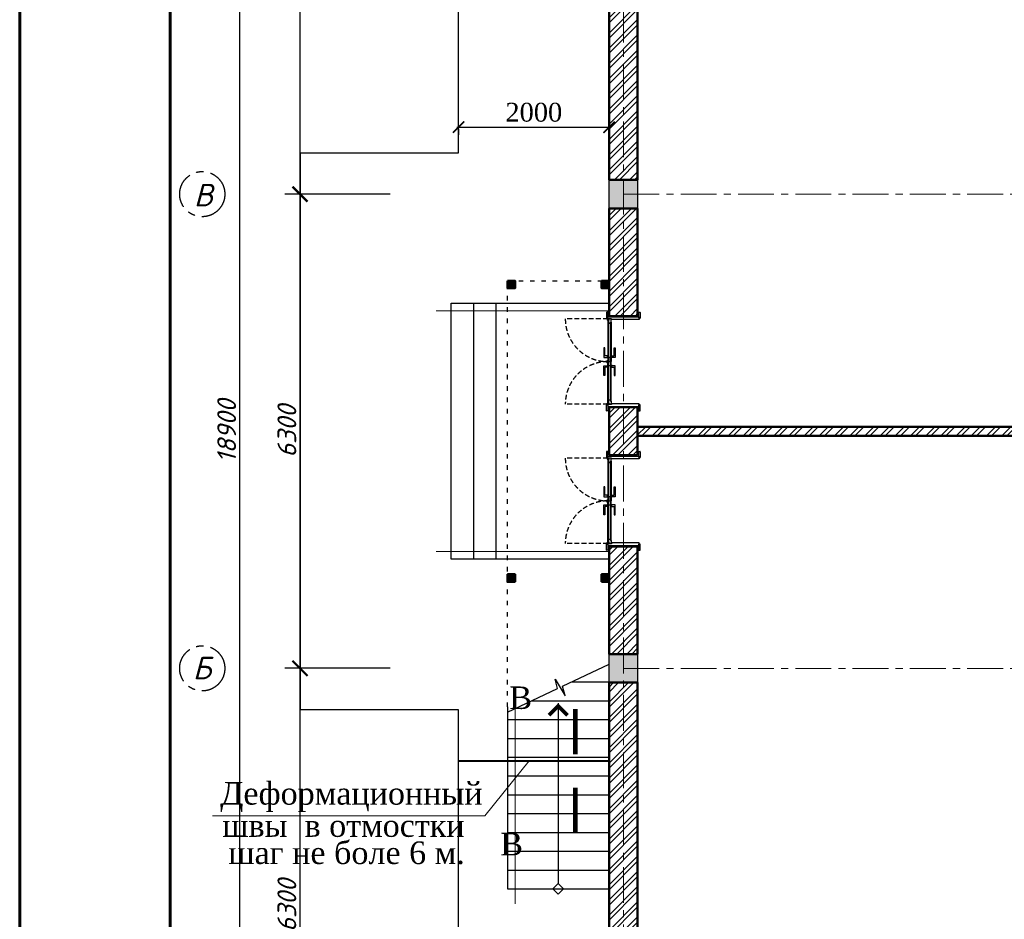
# Model space of a CAD drawing. Header units: millimetres. Extents: x 2063114 to 14983986, y -126020516 to 213791.
# Tile 328 of 656: x 2474665 to 2487753, y -1340312 to -1328361. Entities that reach past the tile are written whole.
import ezdxf
from ezdxf.enums import TextEntityAlignment as Align

# ---------------------------------------------------------------- set-up
doc = ezdxf.new("R2010")
doc.units = ezdxf.units.MM
for name, pattern in [('181022_4A$0$Three Roomed_3C$0$HIDDEN2', [4.7625, 3.175, -1.5875]), ('ACAD_ISO03W100', [30, 12, -18]), ('ACAD_ISO10W100', [18, 12, -3, 0, -3]), ('осевая', [50.8, 31.75, -6.35, 6.35, -6.35])]:
    doc.linetypes.add(name, pattern=pattern)
doc.layers.get('Defpoints').update_dxf_attribs({"color": 6, "lineweight": 35})
doc.layers.add('_print', color=6, linetype='Continuous', lineweight=60, plot=False)
for name, color, linetype, lineweight in [('Format', 7, 'Continuous', 35), ('сплошная_толстая', 7, 'Continuous', 50), ('Штриховка стен', 7, 'Continuous', 9)]:
    doc.layers.add(name, color=color, linetype=linetype, lineweight=lineweight)
for name, color, linetype in [('YQ_DIM', 3, 'Continuous'), ('двери и полы', 116, 'Continuous'), ('пунктир', 1, 'ACAD_ISO10W100'), ('Размеры', 28, 'Continuous')]:
    doc.layers.add(name, color=color, linetype=linetype)
doc.styles.add('GOST 2.304', font='isocpeur.ttf', dxfattribs={"oblique": 15})
doc.styles.add('Times New Roman', font='times.ttf')
doc.styles.add('WMF-Times New Roman0', font='times.ttf')
doc.linetypes.add('ограждение2', pattern='A,6.35,-2.54,[132,ltypeshp.shx,S=2.54,R=0,X=-2.54,Y=0],-2.54,25.4', length=36.83)
doc.dimstyles.new('Standard 2304', dxfattribs={"dimtxt": 250, "dimasz": 200, "dimexe": 200, "dimexo": 300, "dimgap": 50, "dimtad": 1, "dimdec": 0, "dimzin": 0, "dimdsep": 46, "dimtxsty": 'GOST 2.304', "dimblk": 'ARCHTICK', "dimcen": 10, "dimdle": 200, "dimclrd": 256, "dimclre": 256, "dimclrt": 256, "dimadec": 0, "dimazin": 0, "dimtfac": 1, "dimtdec": 0, "dimtofl": 0, "dimtmove": 0, "dimatfit": 3, "dimldrblk": 'ARCHTICK', "dimfxl": 1, "dimtolj": 1, "dimtzin": 0, "dimlwd": -1, "dimarcsym": 0})
doc.dimstyles.new('М 1-100', dxfattribs={"dimscale": 100, "dimtxt": 2.5, "dimasz": 1.5, "dimexe": 1, "dimexo": 2, "dimgap": 0.7, "dimtad": 1, "dimdec": 0, "dimdsep": 46, "dimtxsty": 'WMF-Times New Roman0', "dimblk": 'ARCHTICK', "dimcen": 3, "dimdle": 0.25, "dimclrd": 256, "dimclre": 256, "dimclrt": 256, "dimazin": 2, "dimtfac": 1, "dimtdec": 0, "dimtmove": 1, "dimatfit": 3, "dimldrblk": 'DOT', "dimfxl": 1, "dimtolj": 1, "dimtzin": 0, "dimlwd": -1, "dimlwe": -1, "dimarcsym": 0})

# ---------------------------------------------------------------- blocks, each defined once
blk = doc.blocks.new('_ArchTick')
at = {"color": 0, "linetype": 'ByBlock', "const_width": 0.15}
blk.add_lwpolyline([(-0.5, -0.5), (0.5, 0.5)], dxfattribs=at)
blk = doc.blocks.new('*D3182')
at = {"layer": 'Defpoints', "color": 0, "lineweight": 30, "ltscale": 150, "transparency": 16777216}
for p in [(2478391, -1336978), (2481989, -1336978), (2481989, -1343278)]:
    blk.add_point(p, dxfattribs=at)
at = {"layer": 'Размеры', "ltscale": 150, "transparency": 16777216}
blk.add_line((2478391, -1343478), (2478391, -1336778), dxfattribs=at)
at = {"layer": 'Размеры', "lineweight": -2, "ltscale": 150, "transparency": 16777216}
for p, q in [((2479591, -1336978), (2478191, -1336978)), ((2479591, -1343278), (2478191, -1343278))]:
    blk.add_line(p, q, dxfattribs=at)
at = {"layer": 'Размеры', "ltscale": 150, "transparency": 16777216, "xscale": 200, "yscale": 200, "zscale": 200}
for p, rotation in [((2478391, -1336978), 90), ((2478391, -1343278), 270)]:
    blk.add_blockref('_ArchTick', p, dxfattribs=dict(at, rotation=rotation))
at = {"layer": 'Размеры', "ltscale": 150, "transparency": 16777216, "insert": (2478216, -1340128), "char_height": 250, "attachment_point": 5, "rotation": 90, "style": 'GOST 2.304'}
blk.add_mtext('\\A1;6300', dxfattribs=at)
blk = doc.blocks.new('*D3183')
at = {"layer": 'Defpoints', "color": 0, "lineweight": 30, "ltscale": 150, "transparency": 16777216}
for p in [(2478391, -1330678), (2481989, -1330678), (2481989, -1336978)]:
    blk.add_point(p, dxfattribs=at)
at = {"layer": 'Размеры', "ltscale": 150, "transparency": 16777216}
blk.add_line((2478391, -1337178), (2478391, -1330478), dxfattribs=at)
at = {"layer": 'Размеры', "lineweight": -2, "ltscale": 150, "transparency": 16777216}
for p, q in [((2479591, -1330678), (2478191, -1330678)), ((2479591, -1336978), (2478191, -1336978))]:
    blk.add_line(p, q, dxfattribs=at)
at = {"layer": 'Размеры', "ltscale": 150, "transparency": 16777216, "xscale": 200, "yscale": 200, "zscale": 200}
for p, rotation in [((2478391, -1330678), 90), ((2478391, -1336978), 270)]:
    blk.add_blockref('_ArchTick', p, dxfattribs=dict(at, rotation=rotation))
at = {"layer": 'Размеры', "ltscale": 150, "transparency": 16777216, "insert": (2478216, -1333828), "char_height": 250, "attachment_point": 5, "rotation": 90, "style": 'GOST 2.304'}
blk.add_mtext('\\A1;6300', dxfattribs=at)
blk = doc.blocks.new('*D3184')
at = {"layer": 'Defpoints', "color": 0, "lineweight": 30, "ltscale": 150, "transparency": 16777216}
for p in [(2478391, -1324378), (2481989, -1324378), (2481989, -1330678)]:
    blk.add_point(p, dxfattribs=at)
at = {"layer": 'Размеры', "ltscale": 150, "transparency": 16777216}
blk.add_line((2478391, -1330878), (2478391, -1324178), dxfattribs=at)
at = {"layer": 'Размеры', "lineweight": -2, "ltscale": 150, "transparency": 16777216}
for p, q in [((2479591, -1324378), (2478191, -1324378)), ((2479591, -1330678), (2478191, -1330678))]:
    blk.add_line(p, q, dxfattribs=at)
at = {"layer": 'Размеры', "ltscale": 150, "transparency": 16777216, "xscale": 200, "yscale": 200, "zscale": 200}
for p, rotation in [((2478391, -1324378), 90), ((2478391, -1330678), 270)]:
    blk.add_blockref('_ArchTick', p, dxfattribs=dict(at, rotation=rotation))
at = {"layer": 'Размеры', "ltscale": 150, "transparency": 16777216, "insert": (2478216, -1327528), "char_height": 250, "attachment_point": 5, "rotation": 90, "style": 'GOST 2.304'}
blk.add_mtext('\\A1;6300', dxfattribs=at)
blk = doc.blocks.new('*D3185')
at = {"layer": 'Defpoints', "color": 0, "lineweight": 30, "ltscale": 150, "transparency": 16777216}
for p in [(2477591, -1324378), (2482689, -1324378), (2482689, -1343278)]:
    blk.add_point(p, dxfattribs=at)
at = {"layer": 'Размеры', "ltscale": 150, "transparency": 16777216}
blk.add_line((2477591, -1343478), (2477591, -1324178), dxfattribs=at)
at = {"layer": 'Размеры', "lineweight": -2, "ltscale": 150, "transparency": 16777216}
for p, q in [((2478791, -1324378), (2477391, -1324378)), ((2478791, -1343278), (2477391, -1343278))]:
    blk.add_line(p, q, dxfattribs=at)
at = {"layer": 'Размеры', "ltscale": 150, "transparency": 16777216, "xscale": 200, "yscale": 200, "zscale": 200}
for p, rotation in [((2477591, -1324378), 90), ((2477591, -1343278), 270)]:
    blk.add_blockref('_ArchTick', p, dxfattribs=dict(at, rotation=rotation))
at = {"layer": 'Размеры', "ltscale": 150, "transparency": 16777216, "insert": (2477416, -1333828), "char_height": 250, "attachment_point": 5, "rotation": 90, "style": 'GOST 2.304'}
blk.add_mtext('\\A1;18900', dxfattribs=at)
blk = doc.blocks.new('*U391')
h = blk.add_hatch(color=0)
h.set_gradient(color1=(28, 28, 28), color2=(33, 33, 33), one_color=1, tint=0.13, name='INVSPHERICAL')
h.paths.add_polyline_path([(2487396, 242438), (2487398, 242438), (2487398, 242437, -0.277339), (2487398, 242436, -0.249299), (2487392, 242436, -0.277339), (2487391, 242437), (2487391, 242441), (2487395, 242441), (2487395, 242439, 0.414214)])
h = blk.add_hatch(color=0)
h.set_gradient(color1=(28, 28, 28), color2=(33, 33, 33), one_color=1, tint=0.13, name='INVSPHERICAL')
h.paths.add_polyline_path([(2488524, 242438), (2488522, 242438), (2488522, 242437, 0.277339), (2488523, 242436, 0.249299), (2488528, 242436, 0.277339), (2488529, 242437), (2488529, 242441), (2488525, 242441), (2488525, 242439, -0.414214)])
at = {"color": 0, "ltscale": 150}
for p, q in [((2487305, 242803), (2487305, 242819)), ((2487385, 242803), (2487305, 242803)), ((2487307, 242821), (2487383, 242821)), ((2487365, 242803), (2487385, 242803)), ((2487365, 242393), (2487365, 242803)), ((2487385, 242819), (2487385, 242803)), ((2487385, 242803), (2487385, 242808)), ((2487385, 242808), (2487400, 242808)), ((2487401, 242807), (2487401, 242439)), ((2488519, 242807), (2488519, 242439)), ((2488535, 242808), (2488520, 242808)), ((2488535, 242819), (2488535, 242803)), ((2488535, 242803), (2488535, 242808)), ((2488535, 242803), (2488615, 242803)), ((2488555, 242803), (2488535, 242803)), ((2488613, 242821), (2488537, 242821)), ((2488555, 242393), (2488555, 242803)), ((2488615, 242803), (2488615, 242819)), ((2487355, 242788), (2487355, 242408)), ((2488565, 242788), (2488565, 242408)), ((2487395, 242441), (2487391, 242441)), ((2487391, 242441), (2487391, 242389)), ((2487395, 242439), (2487395, 242441)), ((2487400, 242438), (2487396, 242438)), ((2488520, 242438), (2488524, 242438)), ((2488525, 242439), (2488525, 242441)), ((2488525, 242441), (2488529, 242441)), ((2488529, 242441), (2488529, 242389)), ((2487305, 242393), (2487305, 242377)), ((2487385, 242393), (2487305, 242393)), ((2487307, 242375), (2487383, 242375)), ((2487385, 242393), (2487365, 242393)), ((2487385, 242377), (2487385, 242393)), ((2487385, 242388), (2487385, 242393)), ((2487390, 242388), (2487385, 242388)), ((2488530, 242388), (2488535, 242388)), ((2488535, 242377), (2488535, 242393)), ((2488535, 242393), (2488615, 242393)), ((2488535, 242388), (2488535, 242393)), ((2488535, 242393), (2488555, 242393)), ((2488613, 242375), (2488537, 242375)), ((2488615, 242393), (2488615, 242377))]:
    blk.add_line(p, q, dxfattribs=at)
at = {"color": 0}
for p, q in [((2487391, 242441), (2487391, 242437)), ((2487395, 242435), (2487394, 242435)), ((2487394, 242435), (2487395, 242435)), ((2487395, 242439), (2487395, 242441)), ((2487398, 242438), (2487396, 242438)), ((2487398, 242438), (2487398, 242437)), ((2488522, 242438), (2488522, 242437)), ((2488522, 242438), (2488524, 242438)), ((2488525, 242439), (2488525, 242441)), ((2488525, 242435), (2488526, 242435)), ((2488526, 242435), (2488525, 242435)), ((2488529, 242441), (2488529, 242437))]:
    blk.add_line(p, q, dxfattribs=at)
at = {"color": 0, "ltscale": 150}
for points in [[(2487409, 242403), (2487391, 242403), (2487391, 242392), (2487409, 242392)], [(2487434, 242399), (2487409, 242399), (2487409, 242392), (2487434, 242392)], [(2487434, 242435), (2487960, 242435), (2487960, 242429), (2487434, 242429)], [(2487960, 242399), (2487434, 242399), (2487434, 242392), (2487960, 242392)], [(2487905, 242440), (2487885, 242440), (2487885, 242475), (2487775, 242475), (2487775, 242490), (2487905, 242490)], [(2487915, 242440), (2487875, 242440), (2487875, 242435), (2487915, 242435)], [(2487960, 242429), (2487905, 242429), (2487905, 242399), (2487960, 242399)], [(2488486, 242435), (2487960, 242435), (2487960, 242429), (2488486, 242429)], [(2487960, 242429), (2488016, 242429), (2488016, 242399), (2487960, 242399)], [(2487960, 242399), (2488486, 242399), (2488486, 242392), (2487960, 242392)], [(2488005, 242440), (2488045, 242440), (2488045, 242435), (2488005, 242435)], [(2488015, 242440), (2488035, 242440), (2488035, 242475), (2488145, 242475), (2488145, 242490), (2488015, 242490)], [(2488486, 242399), (2488511, 242399), (2488511, 242392), (2488486, 242392)], [(2488511, 242403), (2488529, 242403), (2488529, 242392), (2488511, 242392)], [(2487905, 242387), (2487885, 242387), (2487885, 242352), (2487775, 242352), (2487775, 242337), (2487905, 242337)], [(2487915, 242387), (2487875, 242387), (2487875, 242392), (2487915, 242392)], [(2488005, 242387), (2488045, 242387), (2488045, 242392), (2488005, 242392)], [(2488015, 242387), (2488035, 242387), (2488035, 242352), (2488145, 242352), (2488145, 242337), (2488015, 242337)]]:
    blk.add_lwpolyline(points, close=True, dxfattribs=at)
for points in [[(2487450, 242429), (2487434, 242429), (2487434, 242435), (2487394, 242435), (2487394, 242403), (2487409, 242403), (2487409, 242399), (2487450, 242399), (2487450, 242429)], [(2488470, 242429), (2488486, 242429), (2488486, 242435), (2488526, 242435), (2488526, 242403), (2488511, 242403), (2488511, 242399), (2488470, 242399), (2488470, 242429)]]:
    blk.add_lwpolyline(points, dxfattribs=at)
for points in [[(2487409, 242392), (2487394, 242392), (2487394, 242389, 0.414214), (2487399, 242384), (2487404, 242384, 0.414214), (2487409, 242389), (2487409, 242392)], [(2488511, 242392), (2488526, 242392), (2488526, 242389, -0.414214), (2488521, 242384), (2488516, 242384, -0.414214), (2488511, 242389), (2488511, 242392)]]:
    blk.add_lwpolyline(points, format="xyb", dxfattribs=at)
at = {"color": 0, "linetype": '181022_4A$0$Three Roomed_3C$0$HIDDEN2', "ltscale": 20}
for points in [[(2487394, 242392), (2487394, 241826, 0.414214), (2487960, 242392)], [(2488526, 242392), (2488526, 241826, -0.414214), (2487960, 242392)]]:
    blk.add_lwpolyline(points, format="xyb", dxfattribs=at)
at = {"ltscale": 150}
blk.add_lwpolyline([(2487975, 242382), (2487950, 242382, -0.414214), (2487945, 242387), (2487945, 242392), (2487980, 242392), (2487980, 242387, -0.414214)], format="xyb", close=True, dxfattribs=at)
at = {"color": 0, "ltscale": 150}
for centre, radius, start, end in [((2487307, 242819), 2, 90, 180), ((2487383, 242819), 2, 360, 90), ((2487400, 242807), 1, 359.9439, 90), ((2488520, 242807), 1, 90, 180.0561), ((2488537, 242819), 2, 90, 180), ((2488613, 242819), 2, 360, 90), ((2487396, 242439), 1, 180, 270), ((2487400, 242439), 1, 270, 0), ((2488520, 242439), 1, 180, 270), ((2488524, 242439), 1, 270, 360), ((2487307, 242377), 2, 180, 270), ((2487383, 242377), 2, 270, 0), ((2487390, 242389), 1, 270, 0), ((2488530, 242389), 1, 180, 270), ((2488537, 242377), 2, 180, 270), ((2488613, 242377), 2, 270, 0)]:
    blk.add_arc(centre, radius, start, end, dxfattribs=at)
at = {"color": 0}
for centre, radius, start, end in [((2487392, 242437), 1, 180, 242.0031), ((2487395, 242441), 6.11, 242.0031, 297.9969), ((2487396, 242439), 1, 180, 270), ((2487397, 242437), 1, 297.9969, 0), ((2488523, 242437), 1, 180, 242.0031), ((2488525, 242441), 6.11, 242.0031, 297.9969), ((2488524, 242439), 1, 270, 0), ((2488528, 242437), 1, 297.9969, 0)]:
    blk.add_arc(centre, radius, start, end, dxfattribs=at)
blk = doc.blocks.new('*U392')
h = blk.add_hatch(color=0)
h.set_gradient(color1=(28, 28, 28), color2=(33, 33, 33), one_color=1, tint=0.13, name='INVSPHERICAL')
h.paths.add_polyline_path([(2487396, 242438), (2487398, 242438), (2487398, 242437, -0.277339), (2487398, 242436, -0.249299), (2487392, 242436, -0.277339), (2487391, 242437), (2487391, 242441), (2487395, 242441), (2487395, 242439, 0.414214)])
h = blk.add_hatch(color=0)
h.set_gradient(color1=(28, 28, 28), color2=(33, 33, 33), one_color=1, tint=0.13, name='INVSPHERICAL')
h.paths.add_polyline_path([(2488524, 242438), (2488522, 242438), (2488522, 242437, 0.277339), (2488523, 242436, 0.249299), (2488528, 242436, 0.277339), (2488529, 242437), (2488529, 242441), (2488525, 242441), (2488525, 242439, -0.414214)])
at = {"color": 0, "ltscale": 150}
for p, q in [((2487305, 242803), (2487305, 242819)), ((2487385, 242803), (2487305, 242803)), ((2487307, 242821), (2487383, 242821)), ((2487365, 242803), (2487385, 242803)), ((2487365, 242393), (2487365, 242803)), ((2487385, 242819), (2487385, 242803)), ((2487385, 242803), (2487385, 242808)), ((2487385, 242808), (2487400, 242808)), ((2487401, 242807), (2487401, 242439)), ((2488519, 242807), (2488519, 242439)), ((2488535, 242808), (2488520, 242808)), ((2488535, 242819), (2488535, 242803)), ((2488535, 242803), (2488535, 242808)), ((2488535, 242803), (2488615, 242803)), ((2488555, 242803), (2488535, 242803)), ((2488613, 242821), (2488537, 242821)), ((2488555, 242393), (2488555, 242803)), ((2488615, 242803), (2488615, 242819)), ((2487355, 242788), (2487355, 242408)), ((2488565, 242788), (2488565, 242408)), ((2487395, 242441), (2487391, 242441)), ((2487391, 242441), (2487391, 242389)), ((2487395, 242439), (2487395, 242441)), ((2487400, 242438), (2487396, 242438)), ((2488520, 242438), (2488524, 242438)), ((2488525, 242439), (2488525, 242441)), ((2488525, 242441), (2488529, 242441)), ((2488529, 242441), (2488529, 242389)), ((2487305, 242393), (2487305, 242377)), ((2487385, 242393), (2487305, 242393)), ((2487307, 242375), (2487383, 242375)), ((2487385, 242393), (2487365, 242393)), ((2487385, 242377), (2487385, 242393)), ((2487385, 242388), (2487385, 242393)), ((2487390, 242388), (2487385, 242388)), ((2488530, 242388), (2488535, 242388)), ((2488535, 242377), (2488535, 242393)), ((2488535, 242393), (2488615, 242393)), ((2488535, 242388), (2488535, 242393)), ((2488535, 242393), (2488555, 242393)), ((2488613, 242375), (2488537, 242375)), ((2488615, 242393), (2488615, 242377))]:
    blk.add_line(p, q, dxfattribs=at)
at = {"color": 0}
for p, q in [((2487391, 242441), (2487391, 242437)), ((2487395, 242435), (2487394, 242435)), ((2487394, 242435), (2487395, 242435)), ((2487395, 242439), (2487395, 242441)), ((2487398, 242438), (2487396, 242438)), ((2487398, 242438), (2487398, 242437)), ((2488522, 242438), (2488522, 242437)), ((2488522, 242438), (2488524, 242438)), ((2488525, 242439), (2488525, 242441)), ((2488525, 242435), (2488526, 242435)), ((2488526, 242435), (2488525, 242435)), ((2488529, 242441), (2488529, 242437))]:
    blk.add_line(p, q, dxfattribs=at)
at = {"color": 0, "ltscale": 150}
for points in [[(2487409, 242403), (2487391, 242403), (2487391, 242392), (2487409, 242392)], [(2487434, 242399), (2487409, 242399), (2487409, 242392), (2487434, 242392)], [(2487434, 242435), (2487960, 242435), (2487960, 242429), (2487434, 242429)], [(2487960, 242399), (2487434, 242399), (2487434, 242392), (2487960, 242392)], [(2487905, 242440), (2487885, 242440), (2487885, 242475), (2487775, 242475), (2487775, 242490), (2487905, 242490)], [(2487915, 242440), (2487875, 242440), (2487875, 242435), (2487915, 242435)], [(2487960, 242429), (2487905, 242429), (2487905, 242399), (2487960, 242399)], [(2488486, 242435), (2487960, 242435), (2487960, 242429), (2488486, 242429)], [(2487960, 242429), (2488016, 242429), (2488016, 242399), (2487960, 242399)], [(2487960, 242399), (2488486, 242399), (2488486, 242392), (2487960, 242392)], [(2488005, 242440), (2488045, 242440), (2488045, 242435), (2488005, 242435)], [(2488015, 242440), (2488035, 242440), (2488035, 242475), (2488145, 242475), (2488145, 242490), (2488015, 242490)], [(2488486, 242399), (2488511, 242399), (2488511, 242392), (2488486, 242392)], [(2488511, 242403), (2488529, 242403), (2488529, 242392), (2488511, 242392)], [(2487905, 242387), (2487885, 242387), (2487885, 242352), (2487775, 242352), (2487775, 242337), (2487905, 242337)], [(2487915, 242387), (2487875, 242387), (2487875, 242392), (2487915, 242392)], [(2488005, 242387), (2488045, 242387), (2488045, 242392), (2488005, 242392)], [(2488015, 242387), (2488035, 242387), (2488035, 242352), (2488145, 242352), (2488145, 242337), (2488015, 242337)]]:
    blk.add_lwpolyline(points, close=True, dxfattribs=at)
for points in [[(2487450, 242429), (2487434, 242429), (2487434, 242435), (2487394, 242435), (2487394, 242403), (2487409, 242403), (2487409, 242399), (2487450, 242399), (2487450, 242429)], [(2488470, 242429), (2488486, 242429), (2488486, 242435), (2488526, 242435), (2488526, 242403), (2488511, 242403), (2488511, 242399), (2488470, 242399), (2488470, 242429)]]:
    blk.add_lwpolyline(points, dxfattribs=at)
for points in [[(2487409, 242392), (2487394, 242392), (2487394, 242389, 0.414214), (2487399, 242384), (2487404, 242384, 0.414214), (2487409, 242389), (2487409, 242392)], [(2488511, 242392), (2488526, 242392), (2488526, 242389, -0.414214), (2488521, 242384), (2488516, 242384, -0.414214), (2488511, 242389), (2488511, 242392)]]:
    blk.add_lwpolyline(points, format="xyb", dxfattribs=at)
at = {"color": 0, "linetype": '181022_4A$0$Three Roomed_3C$0$HIDDEN2', "ltscale": 20}
for points in [[(2487394, 242392), (2487394, 241826, 0.414214), (2487960, 242392)], [(2488526, 242392), (2488526, 241826, -0.414214), (2487960, 242392)]]:
    blk.add_lwpolyline(points, format="xyb", dxfattribs=at)
at = {"ltscale": 150}
blk.add_lwpolyline([(2487975, 242382), (2487950, 242382, -0.414214), (2487945, 242387), (2487945, 242392), (2487980, 242392), (2487980, 242387, -0.414214)], format="xyb", close=True, dxfattribs=at)
at = {"color": 0, "ltscale": 150}
for centre, radius, start, end in [((2487307, 242819), 2, 90, 180), ((2487383, 242819), 2, 360, 90), ((2487400, 242807), 1, 359.9439, 90), ((2488520, 242807), 1, 90, 180.0561), ((2488537, 242819), 2, 90, 180), ((2488613, 242819), 2, 360, 90), ((2487396, 242439), 1, 180, 270), ((2487400, 242439), 1, 270, 0), ((2488520, 242439), 1, 180, 270), ((2488524, 242439), 1, 270, 360), ((2487307, 242377), 2, 180, 270), ((2487383, 242377), 2, 270, 0), ((2487390, 242389), 1, 270, 0), ((2488530, 242389), 1, 180, 270), ((2488537, 242377), 2, 180, 270), ((2488613, 242377), 2, 270, 0)]:
    blk.add_arc(centre, radius, start, end, dxfattribs=at)
at = {"color": 0}
for centre, radius, start, end in [((2487392, 242437), 1, 180, 242.0031), ((2487395, 242441), 6.11, 242.0031, 297.9969), ((2487396, 242439), 1, 180, 270), ((2487397, 242437), 1, 297.9969, 0), ((2488523, 242437), 1, 180, 242.0031), ((2488525, 242441), 6.11, 242.0031, 297.9969), ((2488524, 242439), 1, 270, 0), ((2488528, 242437), 1, 297.9969, 0)]:
    blk.add_arc(centre, radius, start, end, dxfattribs=at)
blk = doc.blocks.new('*D3209')
at = {"ltscale": 300, "transparency": 16777216}
for p, q in [((2480474, -1329789), (2482524, -1329789)), ((2480499, -1329813), (2480499, -1329889)), ((2482499, -1329813), (2482499, -1329889))]:
    blk.add_line(p, q, dxfattribs=at)
at = {"layer": 'Defpoints', "color": 0, "lineweight": 30, "ltscale": 300, "transparency": 16777216}
for p in [(2480499, -1329613), (2482499, -1329613), (2482499, -1329789)]:
    blk.add_point(p, dxfattribs=at)
at = {"ltscale": 300, "transparency": 16777216, "xscale": 150, "yscale": 150, "zscale": 150, "rotation": 180}
blk.add_blockref('_ArchTick', (2480499, -1329789), dxfattribs=at)
at = {"ltscale": 300, "transparency": 16777216, "xscale": 150, "yscale": 150, "zscale": 150}
blk.add_blockref('_ArchTick', (2482499, -1329789), dxfattribs=at)
at = {"ltscale": 300, "transparency": 16777216, "insert": (2481499, -1329592), "char_height": 250, "attachment_point": 5, "style": 'WMF-Times New Roman0'}
blk.add_mtext('\\A1;2000', dxfattribs=at)
blk = doc.blocks.new('_Dot')
at = {"color": 0, "linetype": 'ByBlock', "lineweight": -2}
blk.add_line((-0.5, 0), (-1, 0), dxfattribs=at)
at = {"color": 0, "linetype": 'ByBlock', "const_width": 0.5}
blk.add_lwpolyline([(-0.25, 0, 1), (0.25, 0, 1)], format="xyb", close=True, dxfattribs=at)
blk = doc.blocks.new('*U1590')
at = {"color": 0, "ltscale": 25}
blk.add_lwpolyline([(-59400, 42000), (0, 42000), (0, 0), (-59400, 0)], close=True, dxfattribs=at)
at = {"color": 0, "lineweight": 60, "ltscale": 25}
blk.add_lwpolyline([(-57400, 41500), (-500, 41500), (-500, 500), (-57400, 500)], close=True, dxfattribs=at)

msp = doc.modelspace()

# ---------------------------------------------------------------- hatches: boundary and pattern name
at = {"ltscale": 150, "transparency": 33554687}
h = msp.add_hatch(color=256, dxfattribs=at)
h.dxf.hatch_style = 1
h.paths.add_polyline_path([(2482879.37784, -1330488.1511), (2482499.37784, -1330488.1511), (2482499.37784, -1330868.1511), (2482879.37784, -1330868.1511)])
h = msp.add_hatch(color=256, dxfattribs=at)
h.dxf.hatch_style = 1
h.paths.add_polyline_path([(2481249.37784, -1331828.1511), (2481149.37784, -1331828.1511), (2481149.37784, -1331928.1511), (2481249.37784, -1331928.1511)])
h = msp.add_hatch(color=256, dxfattribs=at)
h.dxf.hatch_style = 1
h.paths.add_polyline_path([(2482499.37784, -1331828.1511), (2482399.37784, -1331828.1511), (2482399.37784, -1331928.1511), (2482499.37784, -1331928.1511)])
h = msp.add_hatch(color=256, dxfattribs=at)
h.dxf.hatch_style = 1
h.paths.add_polyline_path([(2481249.37784, -1335728.1511), (2481149.37784, -1335728.1511), (2481149.37784, -1335828.1511), (2481249.37784, -1335828.1511)])
h = msp.add_hatch(color=256, dxfattribs=at)
h.dxf.hatch_style = 1
h.paths.add_polyline_path([(2482499.37784, -1335728.1511), (2482399.37784, -1335728.1511), (2482399.37784, -1335828.1511), (2482499.37784, -1335828.1511)])
h = msp.add_hatch(color=256, dxfattribs=at)
h.dxf.hatch_style = 1
h.paths.add_polyline_path([(2482879.37784, -1336788.1511), (2482499.37784, -1336788.1511), (2482499.37784, -1337168.1511), (2482879.37784, -1337168.1511)])
at = {"layer": 'Штриховка стен', "lineweight": 9}
h = msp.add_hatch(dxfattribs=at)
h.set_pattern_fill('ANSI32', color=256, scale=15)
h.set_pattern_definition([(45, (3090183.79, -1477350.16), (-101.02788, 101.02788), []), (45, (3090251.14, -1477350.16), (-101.02788, 101.02788), [])])
h.paths.add_polyline_path([(2504829.37783, -1330488.1511), (2503479.37784, -1330488.1511), (2503479.37784, -1330868.1511), (2504829.37783, -1330868.1511)])
h.paths.add_polyline_path([(2507899.37784, -1330488.1511), (2505639.37784, -1330488.1511), (2505639.37784, -1330868.1511), (2507899.37784, -1330868.1511)])
h.paths.add_polyline_path([(2510599.37784, -1330488.1511), (2509109.37784, -1330488.1511), (2509109.37784, -1330868.1511), (2510599.37784, -1330868.1511)])
h.paths.add_polyline_path([(2493709.37784, -1330488.1511), (2491309.37784, -1330488.1511), (2491309.37784, -1330868.1511), (2493709.37784, -1330868.1511)])
h.paths.add_polyline_path([(2490599.37784, -1330488.1511), (2489179.37784, -1330488.1511), (2489179.37784, -1330868.1511), (2490599.37784, -1330868.1511)])
h.paths.add_polyline_path([(2488799.37784, -1330488.1511), (2488399.37784, -1330488.1511), (2488399.37784, -1330868.1511), (2488799.37784, -1330868.1511)])
h.paths.add_polyline_path([(2482879.37784, -1324568.1511), (2482499.37784, -1324568.1511), (2482499.37784, -1330488.1511), (2482879.37784, -1330488.1511)])
h.paths.add_polyline_path([(2482879.37784, -1330868.1511), (2482499.37784, -1330868.1511), (2482499.37784, -1332298.1511), (2482879.37784, -1332298.1511)])
h.paths.add_polyline_path([(2482879.37784, -1333508.1511), (2482499.37784, -1333508.1511), (2482499.37784, -1334148.15109), (2482879.37784, -1334148.15109)])
h.paths.add_polyline_path([(2482879.37784, -1335358.1511), (2482499.37784, -1335358.1511), (2482499.37784, -1336788.1511), (2482879.37784, -1336788.1511)])
h.paths.add_polyline_path([(2482879.37784, -1337168.1511), (2482499.37784, -1337168.1511), (2482499.37784, -1343088.1511), (2482879.37784, -1343088.1511)])
h.paths.add_polyline_path([(2483909.37784, -1343088.1511), (2482879.37784, -1343088.1511), (2482879.37784, -1343468.1511), (2483909.37784, -1343468.1511)])
h.paths.add_polyline_path([(2486479.37784, -1343088.1511), (2485319.37784, -1343088.1511), (2485319.37784, -1343468.1511), (2486479.37784, -1343468.1511)])
h.paths.add_polyline_path([(2488799.37784, -1343088.1511), (2487889.37784, -1343088.1511), (2487889.37784, -1343468.1511), (2488799.37784, -1343468.1511)])
h.paths.add_polyline_path([(2490089.37784, -1343088.1511), (2489179.37784, -1343088.1511), (2489179.37784, -1343468.1511), (2490089.37784, -1343468.1511)])
h.paths.add_polyline_path([(2492659.37784, -1343088.1511), (2491499.37784, -1343088.1511), (2491499.37784, -1343468.1511), (2492659.37784, -1343468.1511)])
h.paths.add_polyline_path([(2495099.37784, -1343088.1511), (2494069.37784, -1343088.1511), (2494069.37784, -1343468.1511), (2495099.37784, -1343468.1511)])
h.paths.add_polyline_path([(2495479.37784, -1337168.1511), (2495099.37784, -1337168.1511), (2495099.37784, -1343088.1511), (2495479.37784, -1343088.1511)])
h.paths.add_polyline_path([(2488799.37784, -1336788.1511), (2488399.37784, -1336788.1511), (2488399.37784, -1337168.1511), (2488799.37784, -1337168.1511)])
h.paths.add_polyline_path([(2490599.37784, -1336788.1511), (2489179.37784, -1336788.1511), (2489179.37784, -1337168.1511), (2490599.37784, -1337168.1511)])
h.paths.add_polyline_path([(2493709.37784, -1336788.1511), (2491309.37784, -1336788.1511), (2491309.37784, -1337168.1511), (2493709.37784, -1337168.1511)])
h.paths.add_polyline_path([(2495099.37784, -1336788.1511), (2494719.37784, -1336788.1511), (2494719.37784, -1337168.1511), (2495099.37784, -1337168.1511)])
h.paths.add_polyline_path([(2498499.37784, -1336788.1511), (2495479.37784, -1336788.1511), (2495479.37784, -1337168.1511), (2498499.37784, -1337168.1511)])
h.paths.add_polyline_path([(2500249.37783, -1336788.1511), (2498879.37784, -1336788.1511), (2498879.37784, -1337168.1511), (2500249.37783, -1337168.1511)])
h.paths.add_polyline_path([(2498499.37784, -1343088.1511), (2495479.37784, -1343088.1511), (2495479.37784, -1343468.1511), (2498499.37784, -1343468.1511)])
h.paths.add_polyline_path([(2503099.37784, -1336788.1511), (2501559.37784, -1336788.1511), (2501559.37784, -1337168.1511), (2503099.37784, -1337168.1511)])
h.paths.add_polyline_path([(2504669.37784, -1343088.1511), (2503479.37784, -1343088.1511), (2503479.37784, -1343468.1511), (2504669.37784, -1343468.1511)])
h.paths.add_polyline_path([(2508029.37784, -1343088.1511), (2506079.37784, -1343088.1511), (2506079.37784, -1343468.1511), (2508029.37784, -1343468.1511)])
h.paths.add_polyline_path([(2510599.37784, -1343088.1511), (2509439.37784, -1343088.1511), (2509439.37784, -1343468.1511), (2510599.37784, -1343468.1511)])
h.paths.add_polyline_path([(2510979.37784, -1337168.1511), (2510599.37784, -1337168.1511), (2510599.37784, -1343088.1511), (2510979.37784, -1343088.1511)])
h.paths.add_polyline_path([(2510979.37784, -1336408.1511), (2510599.37784, -1336408.1511), (2510599.37784, -1336788.1511), (2510979.37784, -1336788.1511)])
h.paths.add_polyline_path([(2510979.37784, -1333668.1511), (2510599.37784, -1333668.1511), (2510599.37784, -1335198.15109), (2510979.37784, -1335198.15109)])
h.paths.add_polyline_path([(2510979.37784, -1330868.1511), (2510599.37784, -1330868.1511), (2510599.37784, -1332258.1511), (2510979.37784, -1332258.1511)])
h.paths.add_polyline_path([(2510979.37784, -1329928.1511), (2510599.37784, -1329928.1511), (2510599.37784, -1330488.1511), (2510979.37784, -1330488.1511)])
h.paths.add_polyline_path([(2510979.37784, -1324571.30998), (2510599.37784, -1324571.30998), (2510599.37784, -1328718.1511), (2510979.37784, -1328718.1511)])
h.paths.add_polyline_path([(2504669.37784, -1324188.1511), (2503479.37784, -1324188.1511), (2503479.37784, -1324568.1511), (2504669.37784, -1324568.1511)])
h.paths.add_polyline_path([(2503099.37784, -1324188.1511), (2502579.37784, -1324188.1511), (2502579.37784, -1324568.1511), (2503099.37784, -1324568.1511)])
h.paths.add_polyline_path([(2503479.37784, -1324568.1511), (2503099.37784, -1324568.1511), (2503099.37784, -1330488.1511), (2503479.37784, -1330488.1511)])
h.paths.add_polyline_path([(2503099.37784, -1330488.1511), (2500639.37784, -1330488.1511), (2500639.37784, -1330868.1511), (2503099.37784, -1330868.1511)])
h.paths.add_polyline_path([(2499139.37784, -1330488.1511), (2495479.37784, -1330488.1511), (2495479.37784, -1330868.1511), (2499139.37784, -1330868.1511)])
h.paths.add_polyline_path([(2495099.37784, -1330488.1511), (2494719.37784, -1330488.1511), (2494719.37784, -1330868.1511), (2495099.37784, -1330868.1511)])
h.paths.add_polyline_path([(2500899.37784, -1324568.1511), (2500649.37784, -1324568.1511), (2500649.37784, -1328788.1511), (2503099.37784, -1328788.1511), (2503099.37784, -1328538.1511), (2500899.37784, -1328538.1511)])
h.paths.add_polyline_path([(2495479.37784, -1324568.1511), (2495099.37784, -1324568.1511), (2495099.37784, -1330488.1511), (2495479.37784, -1330488.1511)])
h.paths.add_polyline_path([(2501669.37783, -1324188.1511), (2500179.37784, -1324188.1511), (2500179.37784, -1324568.1511), (2501669.37783, -1324568.1511)])
h.paths.add_polyline_path([(2498969.37784, -1324188.1511), (2498199.37784, -1324188.1511), (2498199.37784, -1324568.1511), (2498969.37784, -1324568.1511)])
h.paths.add_polyline_path([(2496789.37784, -1324188.1511), (2495479.37784, -1324188.1511), (2495479.37784, -1324568.1511), (2496789.37784, -1324568.1511)])
h.paths.add_polyline_path([(2495099.37784, -1324188.1511), (2494069.37784, -1324188.1511), (2494069.37784, -1324568.1511), (2495099.37784, -1324568.1511)])
h.paths.add_polyline_path([(2492659.37784, -1324188.1511), (2491499.37784, -1324188.1511), (2491499.37784, -1324568.1511), (2492659.37784, -1324568.1511)])
h.paths.add_polyline_path([(2490089.37784, -1324188.1511), (2489179.37784, -1324188.1511), (2489179.37784, -1324568.1511), (2490089.37784, -1324568.1511)])
h.paths.add_polyline_path([(2488799.37784, -1324188.1511), (2487889.37784, -1324188.1511), (2487889.37784, -1324568.1511), (2488799.37784, -1324568.1511)])
h.paths.add_polyline_path([(2486479.37784, -1324188.1511), (2485319.37784, -1324188.1511), (2485319.37784, -1324568.1511), (2486479.37784, -1324568.1511)])
h.paths.add_polyline_path([(2483909.37784, -1324188.1511), (2482879.37784, -1324188.1511), (2482879.37784, -1324568.1511), (2483909.37784, -1324568.1511)])
h.paths.add_polyline_path([(2509439.37784, -1324188.1511), (2509439.37784, -1324568.1511), (2510599.37784, -1324568.1511), (2510599.37784, -1324188.1511)])
h.paths.add_polyline_path([(2508029.37784, -1324568.1511), (2508029.37784, -1324188.1511), (2506079.37784, -1324188.1511), (2506079.37784, -1324568.1511)])
h.paths.add_polyline_path([(2503099.37784, -1338120.33212), (2503239.37784, -1338120.33212), (2503239.37784, -1339020.33212), (2503099.37784, -1339020.33212), (2503099.37784, -1343088.1511), (2503479.37784, -1343088.1511), (2503479.37784, -1337168.1511), (2503099.37784, -1337168.1511)])
h = msp.add_hatch(dxfattribs=at)
h.set_pattern_fill('ANSI32', color=256, scale=15)
h.set_pattern_definition([(45, (794916.72, -1548449.78), (-101.027881, 101.027881), []), (45, (794984.07, -1548449.78), (-101.027881, 101.027881), [])])
h.paths.add_polyline_path([(2498899.37784, -1333768.1511), (2493239.37784, -1333768.1511), (2493239.37784, -1330868.1511), (2493119.37784, -1330868.1511), (2493119.37784, -1333768.1511), (2488519.37784, -1333768.1511), (2488519.37784, -1330868.1511), (2488399.37784, -1330868.1511), (2488399.37784, -1333768.1511), (2482879.37784, -1333768.1511), (2482879.37784, -1333888.1511), (2488399.37784, -1333888.1511), (2488399.37784, -1336788.1511), (2488519.37784, -1336788.1511), (2488519.37784, -1333888.1511), (2493119.37784, -1333888.1511), (2493119.37784, -1336788.1511), (2493239.37784, -1336788.1511), (2493239.37784, -1333888.1511), (2498899.37784, -1333888.1511)])
h.paths.add_polyline_path([(2498099.37784, -1329958.1511), (2497979.37784, -1329958.1511), (2497979.37784, -1330488.1511), (2498099.37784, -1330488.1511)])
h.paths.add_polyline_path([(2500649.37784, -1328668.1511), (2495479.37784, -1328668.1511), (2495479.37784, -1328788.1511), (2497979.37784, -1328788.1511), (2497979.37784, -1329048.15109), (2498099.37784, -1329048.15109), (2498099.37784, -1328788.1511), (2500649.37784, -1328788.1511)])
h.paths.add_polyline_path([(2501299.37784, -1328788.1511), (2501179.37784, -1328788.1511), (2501179.37784, -1329048.15109), (2501299.37784, -1329048.15109)])
h.paths.add_polyline_path([(2501299.37784, -1329958.1511), (2501179.37784, -1329958.1511), (2501179.37784, -1330488.1511), (2501299.37784, -1330488.1511)])
h.paths.add_polyline_path([(2498619.37784, -1341088.1511), (2498499.37784, -1341088.1511), (2498499.37784, -1343088.1511), (2498619.37784, -1343088.1511)])

# ---------------------------------------------------------------- linework, layer by layer
at = {"ltscale": 150}
for p, q in [((2480399.37784, -1332128.15353), (2482499.37784, -1332128.15353)), ((2480399.37784, -1335528.15353), (2480399.37784, -1332128.15353)), ((2480699.37784, -1335528.15353), (2480699.37784, -1332128.15353)), ((2480999.37784, -1335528.15353), (2480999.37784, -1332128.15353)), ((2482499.37784, -1335528.15353), (2480399.37784, -1335528.15353)), ((2482002.0203, -1337158.1511), (2482499.37784, -1337158.1511)), ((2481474.10529, -1337408.1511), (2482499.37784, -1337408.1511)), ((2481824.38283, -1337441.08859), (2481824.3804, -1339837.4403)), ((2481149.37784, -1337658.1511), (2482499.37784, -1337658.1511)), ((2481149.37784, -1337908.1511), (2482499.37784, -1337908.1511)), ((2481149.37784, -1338158.1511), (2482499.37784, -1338158.1511)), ((2481149.37784, -1338408.1511), (2482499.37784, -1338408.1511)), ((2481149.37784, -1338658.1511), (2482499.37784, -1338658.1511)), ((2481149.37784, -1338908.1511), (2482499.37784, -1338908.1511)), ((2481149.37784, -1339158.1511), (2482499.37784, -1339158.1511)), ((2481149.37784, -1339408.1511), (2482499.37784, -1339408.1511)), ((2481149.37784, -1339658.1511), (2482499.37784, -1339658.1511)), ((2481149.37784, -1339908.1511), (2482499.37784, -1339908.1511))]:
    msp.add_line(p, q, dxfattribs=at)
at = {"linetype": 'ограждение2', "lineweight": 5, "ltscale": 15}
for p, q in [((2482499.37784, -1332228.15353), (2480199.37784, -1332228.15353)), ((2482499.37784, -1335428.15353), (2480199.37784, -1335428.15353))]:
    msp.add_line(p, q, dxfattribs=at)
at = {"ltscale": 150}
for points in [[(2482499.37784, -1330488.1511), (2482879.37784, -1330488.1511), (2482879.37784, -1330868.1511), (2482499.37784, -1330868.1511)], [(2482499.37784, -1336788.1511), (2482879.37784, -1336788.1511), (2482879.37784, -1337168.1511), (2482499.37784, -1337168.1511)], [(2481895.09117, -1339908.15089), (2481824.38049, -1339978.86156), (2481753.66981, -1339908.15089), (2481824.38049, -1339837.44021)]]:
    msp.add_lwpolyline(points, close=True, dxfattribs=at)
at = {"linetype": 'ACAD_ISO03W100', "ltscale": 5}
msp.add_lwpolyline([(2481149.37784, -1337490.89521), (2481149.37784, -1331828.1511), (2482499.37784, -1331828.1511)], dxfattribs=at)
at = {"ltscale": 150}
for points in [[(2481149.37784, -1337561.92937), (2481814.22757, -1337247.08243), (2481781.75335, -1337120.09609), (2481914.48535, -1337341.9691), (2481882.01113, -1337214.98277), (2482499.37784, -1336922.62193)], [(2481149.37784, -1337490.89521), (2481149.37784, -1339908.1511)]]:
    msp.add_lwpolyline(points, dxfattribs=at)
at = {"linetype": 'ByBlock'}
for points in [[(2482051.51379, -1338119.35205, 60, 60, 0), (2482051.51379, -1337519.35205, 60, 60, 0), (2482051.51379, -1337719.35205, 0, 80, 0), (2481651.51379, -1337719.35205, 0, 0, 0), (2481051.51379, -1337719.35205, 0, 0, 0)], [(2482051.51379, -1338562.52822, 60, 60, 0), (2482051.51379, -1339162.52822, 60, 60, 0), (2482051.51379, -1338962.52822, 0, 80, 0), (2481651.51379, -1338962.52822, 0, 0, 0), (2481051.51379, -1338962.52822, 0, 0, 0)]]:
    msp.add_lwpolyline(points, format="xyseb", dxfattribs=at)
at = {"linetype": 'ограждение2', "lineweight": 5, "ltscale": 10}
msp.add_lwpolyline([(2481249.37784, -1337441.0888), (2481249.37784, -1340107.43414)], dxfattribs=at)
at = {"ltscale": 150, "const_width": 50}
msp.add_lwpolyline([(2481948.12408, -1337602.20834), (2481824.3804, -1337478.46466), (2481700.63671, -1337602.20834)], dxfattribs=at)
at = {"color": 5, "lineweight": 40}
msp.add_lwpolyline([(2480499.37784, -1338208.1511), (2482499.37784, -1338208.1511)], dxfattribs=at)
at = {"layer": '_print', "ltscale": 100}
msp.add_lwpolyline([(2534064.72774, -1358283.39825), (2474664.72774, -1358283.39825), (2474664.72774, -1316283.39825), (2534064.72774, -1316283.39825)], close=True, dxfattribs=at)
at = {"layer": 'Format', "color": 5, "lineweight": 9, "ltscale": 100, "elevation": 10353.36}
msp.add_lwpolyline([(2477228.96628, -1338937.14809), (2480846.28807, -1338937.14808), (2481436.35333, -1338208.1511)], dxfattribs=at)
at = {"layer": 'YQ_DIM', "color": 1, "lineweight": 30}
for points in [[(2490579.37784, -1345468.1511), (2480499.37784, -1345468.1511), (2480499.37784, -1337528.15353), (2478399.37784, -1337528.15353), (2478399.37784, -1330128.15353), (2480499.37784, -1330128.15353), (2480499.37784, -1322188.1511), (2496679.37784, -1322188.1511)], [(2480399.37784, -1332128.15353), (2482499.37784, -1332128.15353), (2482499.37784, -1324188.1511), (2498679.37784, -1324188.1511)], [(2492579.37784, -1343468.1511), (2482499.37784, -1343468.1511), (2482499.37784, -1335528.15353), (2480399.37784, -1335528.15353), (2480399.37784, -1332128.15353)]]:
    msp.add_lwpolyline(points, dxfattribs=at)
at = {"layer": 'пунктир', "linetype": 'осевая', "lineweight": 9, "ltscale": 15}
for p, q in [((2482689.37784, -1324378.1511), (2482689.37784, -1343278.1511)), ((2482689.37784, -1330678.1511), (2510789.37784, -1330678.1511)), ((2482689.37784, -1336978.1511), (2510789.37784, -1336978.1511))]:
    msp.add_line(p, q, dxfattribs=at)
at = {"layer": 'пунктир', "linetype": 'осевая', "ltscale": 15}
for centre in [(2477091.38326, -1330678.15113), (2477091.38326, -1336978.15113)]:
    msp.add_circle(centre, 300, dxfattribs=at)
at = {"layer": 'сплошная_толстая', "ltscale": 150}
for p, q in [((2482499.37784, -1324568.1511), (2482499.37784, -1330488.1511)), ((2482879.37784, -1330488.1511), (2482879.37784, -1324568.1511)), ((2482499.37784, -1330488.1511), (2482879.37784, -1330488.1511)), ((2482879.37784, -1330868.1511), (2482499.37784, -1330868.1511)), ((2482499.37784, -1330868.1511), (2482499.37784, -1332298.1511)), ((2482879.37784, -1332298.1511), (2482879.37784, -1330868.1511)), ((2482499.37784, -1332298.1511), (2482879.37784, -1332298.1511)), ((2482499.37784, -1333508.1511), (2482499.37784, -1334148.15109)), ((2482499.37784, -1333508.1511), (2482879.37784, -1333508.1511)), ((2482879.37784, -1334148.15109), (2482879.37784, -1333508.1511)), ((2482879.37784, -1333768.1511), (2488399.37784, -1333768.1511)), ((2482879.37784, -1333888.1511), (2488399.37784, -1333888.1511)), ((2482499.37784, -1334148.15109), (2482879.37784, -1334148.15109)), ((2482499.37784, -1335358.1511), (2482499.37784, -1336788.1511)), ((2482499.37784, -1335358.1511), (2482879.37784, -1335358.1511)), ((2482879.37784, -1336788.1511), (2482879.37784, -1335358.1511)), ((2482499.37784, -1336788.1511), (2482879.37784, -1336788.1511)), ((2482879.37784, -1337168.1511), (2482499.37784, -1337168.1511)), ((2482499.37784, -1337168.1511), (2482499.37784, -1343088.1511)), ((2482879.37784, -1343088.1511), (2482879.37784, -1337168.1511))]:
    msp.add_line(p, q, dxfattribs=at)
for points in [[(2481149.37784, -1331828.1511), (2481249.37784, -1331828.1511), (2481249.37784, -1331928.1511), (2481149.37784, -1331928.1511)], [(2482399.37784, -1331828.1511), (2482499.37784, -1331828.1511), (2482499.37784, -1331928.1511), (2482399.37784, -1331928.1511)], [(2481149.37784, -1335828.1511), (2481249.37784, -1335828.1511), (2481249.37784, -1335728.1511), (2481149.37784, -1335728.1511)], [(2482399.37784, -1335828.1511), (2482499.37784, -1335828.1511), (2482499.37784, -1335728.1511), (2482399.37784, -1335728.1511)]]:
    msp.add_lwpolyline(points, close=True, dxfattribs=at)

# ---------------------------------------------------------------- block references
msp.add_blockref('*U1590', (2534064.72774, -1358283.39825))
at = {"layer": 'двери и полы', "rotation": 270}
for name, p in [('*U391', (2240091.37878, 1155056.88788)), ('*U392', (2240091.37878, 1153206.88788))]:
    msp.add_blockref(name, p, dxfattribs=at)

# ---------------------------------------------------------------- texts
at = {"ltscale": 300, "style": 'Times New Roman'}
msp.add_text('В', height=300, dxfattribs=at).set_placement((2481172.92691, -1337519.35205))
for s, p in [('Деформационный', (2477329.62674, -1338788.8101, 13099.24)), ('швы  в отмостки ', (2477357.56806, -1339216.76485, 13099.24)), ('шаг не боле 6 м.', (2477438.01496, -1339577.73159))]:
    msp.add_text(s, height=300, rotation=359.999999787, dxfattribs=at).set_placement(p)
msp.add_text('В', height=300, dxfattribs=at).set_placement((2481052.10813, -1339162.52822), align=Align.TOP_LEFT)
at = {"layer": 'пунктир', "char_height": 300, "width": 182.2851193, "attachment_point": 2, "style": 'GOST 2.304'}
for s, insert in [('В', (2477106.00682, -1330541.78057)), ('Б', (2477087.97277, -1336823.74652))]:
    msp.add_mtext(s, dxfattribs=dict(at, insert=insert))

# ---------------------------------------------------------------- dimensions: what is measured, and where the dimension line sits
at = {"ltscale": 300}
dim = msp.add_linear_dim(base=(2482499.37784, -1329788.97267), p1=(2480499.37784, -1329613.06724), p2=(2482499.37784, -1329613.06724), dimstyle='М 1-100', dxfattribs=at)
dim.commit()
dim.dimension.update_dxf_attribs({"geometry": '*D3209', "text_midpoint": (2481499.37784, -1329591.80973)})
at = {"layer": 'Размеры', "ltscale": 150}
for base, p1, p2, override, picture, middle in [((2477591.38326, -1324378.15113), (2482689.37784, -1343278.1511), (2482689.37754, -1324378.15113), {"dimtmove": 1, "dimfxl": 1200, "dimfxlon": 1}, '*D3185', (2477416.38326, -1333828.15111)), ((2478391.38326, -1324378.1511), (2481989.11472, -1330678.1511), (2481989.11472, -1324378.1511), {"dimtmove": 1, "dimfxl": 1200, "dimfxlon": 1}, '*D3184', (2478216.38326, -1327528.1511)), ((2478391.38326, -1330678.1511), (2481989.11472, -1336978.1511), (2481989.11472, -1330678.1511), {"dimtmove": 1, "dimfxl": 1200, "dimfxlon": 1}, '*D3183', (2478216.38326, -1333828.1511)), ((2478391.38326, -1336978.1511), (2481989.11472, -1343278.1511), (2481989.11472, -1336978.1511), {"dimfxl": 1200, "dimfxlon": 1}, '*D3182', (2478216.38326, -1340128.1511))]:
    dim = msp.add_linear_dim(base=base, p1=p1, p2=p2, angle=90, dimstyle='Standard 2304', override=override, dxfattribs=at)
    dim.commit()
    dim.dimension.update_dxf_attribs({"geometry": picture, "text_midpoint": middle})

doc.saveas('drawing.dxf')
